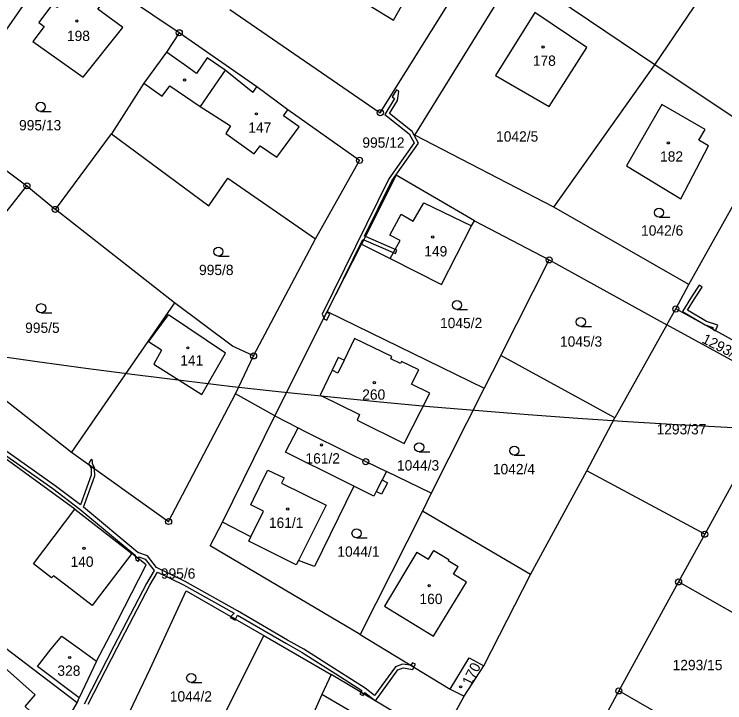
# Model space of a CAD drawing. Extents: x -680203 to -673936, y -1102717 to -1093650.
# Drawn here: x -676601.5 to -676484.3, y -1100732.3 to -1100618.9 of the extents above; entities that cross this region are included whole.
import ezdxf

# ---------------------------------------------------------------- set-up
doc = ezdxf.new("R2010")
doc.units = 0
for name, color, linetype in [('_Ideová část', 7, 'Continuous'), ('SOxx02xx_Koleje_param další_Popis10', 7, 'Continuous'), ('SOxxxxxx_Koleje_hlavní_body_Popis10', 7, 'Continuous'), ('SOxxxxxx_Koleje_LN_parametry_Popis10', 7, 'Continuous'), ('SOxxxxxx_Koleje_param další_Popis10', 7, 'Continuous'), ('SOxxxxxx_Osa_bod_P', 7, 'Continuous'), ('SOxxxxxx_Staničení_Popis10', 7, 'Continuous'), ('x_prac', 7, 'Continuous')]:
    doc.layers.add(name, color=color, linetype=linetype)

msp = doc.modelspace()

# ---------------------------------------------------------------- linework, layer by layer
at = {"layer": '_Ideová část'}
msp.add_circle((-676417.7, -1099401.52), 1287.12, dxfattribs=at)
at = {"layer": 'SOxx02xx_Koleje_param další_Popis10'}
for centre, radius in [((-676574.29, -1100621.91), 0.5), ((-676574.29, -1100621.91), 0.0303), ((-676541.14, -1100635.1), 0.5), ((-676541.14, -1100635.1), 0.0303), ((-676544.57, -1100642.94), 0.5), ((-676544.57, -1100642.94), 0.0303), ((-676599.41, -1100647.14), 0.5), ((-676599.41, -1100647.14), 0.0303), ((-676594.72, -1100651.03), 0.5), ((-676594.72, -1100651.03), 0.0303), ((-676513.29, -1100659.35), 0.5), ((-676513.29, -1100659.35), 0.0303), ((-676492.41, -1100667.44), 0.5), ((-676492.41, -1100667.44), 0.0303), ((-676562.03, -1100675.17), 0.5), ((-676562.03, -1100675.17), 0.0303), ((-676543.53, -1100692.6), 0.5), ((-676543.53, -1100692.6), 0.0303), ((-676576.05, -1100702.47), 0.5), ((-676576.05, -1100702.47), 0.0303), ((-676487.64, -1100704.57), 0.5), ((-676487.64, -1100704.57), 0.0303), ((-676491.95, -1100712.42), 0.5), ((-676491.95, -1100712.42), 0.0303), ((-676501.81, -1100730.39), 0.5), ((-676501.81, -1100730.39), 0.0303)]:
    msp.add_circle(centre, radius, dxfattribs=at)
at = {"layer": 'SOxxxxxx_Koleje_hlavní_body_Popis10'}
for p, q in [((-676597.15, -1100634.87), (-676595.4, -1100634.87)), ((-676495.17, -1100652.31), (-676493.42, -1100652.31)), ((-676567.83, -1100658.73), (-676566.08, -1100658.73)), ((-676528.5, -1100667.54), (-676526.75, -1100667.54)), ((-676597.06, -1100668.06), (-676595.31, -1100668.06)), ((-676508.07, -1100670.32), (-676506.32, -1100670.32)), ((-676534.73, -1100690.98), (-676532.98, -1100690.98)), ((-676519.05, -1100691.55), (-676517.3, -1100691.55)), ((-676545.06, -1100705.15), (-676543.31, -1100705.15)), ((-676572.32, -1100729.01), (-676570.57, -1100729.01))]:
    msp.add_line(p, q, dxfattribs=at)
for centre in [(-676597.15, -1100634.12), (-676495.17, -1100651.56), (-676567.83, -1100657.98), (-676528.5, -1100666.79), (-676597.06, -1100667.31), (-676508.07, -1100669.57), (-676534.73, -1100690.23), (-676519.05, -1100690.8), (-676545.06, -1100704.4), (-676572.32, -1100728.26)]:
    msp.add_circle(centre, 0.75, dxfattribs=at)
at = {"layer": 'SOxxxxxx_Koleje_LN_parametry_Popis10'}
for points in [[(-676539.75, -1100645.98), (-676550.75, -1100668.31), (-676550.43, -1100668.92), (-676549.9, -1100667.86), (-676548.79, -1100665.69), (-676544, -1100655.98), (-676543.86, -1100656.04), (-676543.6, -1100655.5), (-676543.74, -1100655.44), (-676539.23, -1100646.29), (-676534.82, -1100640.09), (-676535.91, -1100638.2), (-676539.61, -1100635.24), (-676538.3, -1100633.08), (-676538.08, -1100631.56), (-676538.48, -1100631.32), (-676539.19, -1100632.49), (-676538.79, -1100632.73), (-676540.41, -1100635.38), (-676536.38, -1100638.59), (-676535.53, -1100640.06)], [(-676538.39, -1100657.74), (-676543.6, -1100655.5), (-676543.86, -1100656.04), (-676538.62, -1100658.29)], [(-676488.55, -1100663.51), (-676489.84, -1100665.42), (-676491.3, -1100667.86), (-676487.59, -1100670.03), (-676486.29, -1100670.48), (-676486.33, -1100670.78), (-676485.88, -1100671.03), (-676485.46, -1100670.12), (-676487.33, -1100669.49), (-676490.48, -1100667.64), (-676489.34, -1100665.74), (-676488.05, -1100663.85)], [(-676549.95, -1100668.04), (-676549.87, -1100667.88), (-676549.9, -1100667.86), (-676550.43, -1100668.92), (-676550.32, -1100669.13), (-676549.93, -1100669.29), (-676549.47, -1100668.24)], [(-676589.21, -1100692.95), (-676589.11, -1100693.17), (-676588.24, -1100693.79), (-676588.24, -1100693.6), (-676588.57, -1100692.91), (-676588.58, -1100692.42), (-676588.84, -1100692.25), (-676588.97, -1100692.44)], [(-676580.97, -1100708.63), (-676581.55, -1100708.17), (-676581.43, -1100708.73), (-676581.13, -1100709.03), (-676580.97, -1100708.87)], [(-676565.09, -1100718.73), (-676564.99, -1100718.56), (-676565.78, -1100718.1), (-676565.88, -1100718.29)], [(-676535.85, -1100725.74), (-676536.09, -1100726.16), (-676535.6, -1100726.45), (-676535.36, -1100725.98)], [(-676543.96, -1100731.17), (-676543.83, -1100730.92), (-676544.35, -1100730.61), (-676544.5, -1100730.91)]]:
    msp.add_lwpolyline(points, close=True, dxfattribs=at)
for points in [[(-676535.79, -1100726.84), (-676535.6, -1100726.45), (-676536.09, -1100726.16), (-676537.47, -1100725.99), (-676538.62, -1100726.44), (-676542.07, -1100731.14), (-676543.62, -1100729.94), (-676548.17, -1100727.09), (-676553.73, -1100723.52), (-676556.43, -1100722.02), (-676564.67, -1100717.21), (-676573.32, -1100712.37), (-676578.06, -1100710.03), (-676579.53, -1100708.15), (-676581.14, -1100707.58), (-676590.1, -1100700.12), (-676589.9, -1100699.67), (-676588.2, -1100694.93), (-676588.24, -1100693.79), (-676589.11, -1100693.17), (-676588.84, -1100693.74), (-676588.8, -1100694.83), (-676590.59, -1100699.73), (-676594.77, -1100696.57), (-676604.28, -1100689.88)], [(-676604.65, -1100690.36), (-676595.13, -1100697.05), (-676590.66, -1100700.43), (-676581.58, -1100708), (-676581.55, -1100708.17), (-676580.97, -1100708.63), (-676580.96, -1100708.28), (-676579.89, -1100708.65), (-676578.42, -1100710.54), (-676579.67, -1100712.68), (-676585.08, -1100723), (-676589.99, -1100732.6)], [(-676589.31, -1100732.6), (-676584.54, -1100723.28), (-676579.15, -1100712.98), (-676577.87, -1100710.79), (-676573.6, -1100712.91), (-676565.23, -1100717.58), (-676565.78, -1100718.1), (-676564.99, -1100718.56), (-676564.67, -1100717.9), (-676556.73, -1100722.54), (-676554.03, -1100724.04), (-676548.49, -1100727.59), (-676544.18, -1100730.3), (-676544.35, -1100730.61), (-676543.83, -1100730.92), (-676543.69, -1100730.65), (-676541.95, -1100732), (-676538.24, -1100726.94), (-676537.39, -1100726.61), (-676535.79, -1100726.84)]]:
    msp.add_lwpolyline(points, dxfattribs=at)
at = {"layer": 'SOxxxxxx_Koleje_param další_Popis10'}
for centre in [(-676591.19, -1100619.97), (-676514.3, -1100624.25), (-676573.41, -1100629.7), (-676561.57, -1100635.27), (-676493.64, -1100640.07), (-676532.5, -1100655.57), (-676572.89, -1100673.85), (-676542.13, -1100679.58), (-676550.84, -1100689.85), (-676556.41, -1100700.4), (-676589.99, -1100706.88), (-676533.08, -1100713.04), (-676592.36, -1100724.87), (-676527.89, -1100729.71)]:
    msp.add_circle(centre, 0.175, dxfattribs=at)
at = {"layer": 'SOxxxxxx_Staničení_Popis10'}
for p, q in [((-676573.42, -1100627.2), (-676576.42, -1100625.09)), ((-676569.68, -1100626.07), (-676571.44, -1100628.61)), ((-676566.74, -1100628.08), (-676569.68, -1100626.07)), ((-676571.44, -1100628.61), (-676573.42, -1100627.2)), ((-676566.74, -1100628.08), (-676570.84, -1100634.07)), ((-676562.14, -1100631.75), (-676566.74, -1100628.08)), ((-676580.11, -1100630.24), (-676577.13, -1100632.38)), ((-676577.13, -1100632.38), (-676575.87, -1100630.66)), ((-676575.87, -1100630.66), (-676570.84, -1100634.07)), ((-676562.14, -1100631.75), (-676561.5, -1100630.84)), ((-676570.84, -1100634.07), (-676565.83, -1100637.25)), ((-676557.11, -1100635.59), (-676556.36, -1100634.59)), ((-676554.51, -1100637.41), (-676557.11, -1100635.59)), ((-676565.83, -1100637.25), (-676566.61, -1100638.49)), ((-676558.21, -1100642.39), (-676554.51, -1100637.41)), ((-676566.61, -1100638.49), (-676561.94, -1100641.85)), ((-676561.94, -1100641.85), (-676560.95, -1100640.54)), ((-676560.95, -1100640.54), (-676558.21, -1100642.39)), ((-676535.7, -1100652.94), (-676533.94, -1100649.92)), ((-676533.94, -1100649.92), (-676526.09, -1100653.72)), ((-676539.56, -1100655.28), (-676537.72, -1100651.81)), ((-676537.72, -1100651.81), (-676535.7, -1100652.94)), ((-676537.87, -1100656.17), (-676539.56, -1100655.28)), ((-676539.49, -1100659.13), (-676537.87, -1100656.17)), ((-676579.34, -1100672.87), (-676576.05, -1100668.38)), ((-676566.65, -1100674.7), (-676576.05, -1100668.38)), ((-676577.21, -1100674.22), (-676579.34, -1100672.87)), ((-676577.21, -1100674.22), (-676578.51, -1100676.54)), ((-676570.57, -1100681.54), (-676566.65, -1100674.7)), ((-676547.12, -1100675.85), (-676548.17, -1100677.99)), ((-676578.51, -1100676.54), (-676570.57, -1100681.54)), ((-676548.17, -1100677.99), (-676549.06, -1100677.52)), ((-676560.11, -1100694.84), (-676559.7, -1100694)), ((-676559.7, -1100694), (-676556.97, -1100695.29)), ((-676562.03, -1100698.77), (-676560.11, -1100694.84)), ((-676556.97, -1100695.29), (-676557.41, -1100696.17)), ((-676540.82, -1100695.61), (-676541.8, -1100697.52)), ((-676557.41, -1100696.17), (-676550.09, -1100699.78)), ((-676562.5, -1100699.72), (-676562.03, -1100698.77)), ((-676560.38, -1100700.76), (-676562.5, -1100699.72)), ((-676550.09, -1100699.78), (-676554.63, -1100708.87)), ((-676562.47, -1100704.98), (-676560.38, -1100700.76)), ((-676533.21, -1100708.69), (-676532.33, -1100707.25)), ((-676532.33, -1100707.25), (-676529.86, -1100708.75)), ((-676535.1, -1100707.52), (-676540.47, -1100716.44)), ((-676535.1, -1100707.52), (-676533.21, -1100708.69)), ((-676529.86, -1100708.75), (-676529.95, -1100708.89)), ((-676529.95, -1100708.89), (-676528.3, -1100709.86)), ((-676529.08, -1100711.15), (-676528.3, -1100709.86)), ((-676526.93, -1100712.46), (-676529.08, -1100711.15)), ((-676532.35, -1100721.35), (-676526.93, -1100712.46)), ((-676540.47, -1100716.44), (-676532.35, -1100721.35)), ((-676538.71, -1100738.01), (-676550.76, -1100730.97))]:
    msp.add_line(p, q, dxfattribs=at)
at = {"layer": 'x_prac'}
for p, q in [((-676495.86, -1100627.2), (-676476.56, -1100598.62)), ((-676594.04, -1100608.68), (-676613.45, -1100636.65)), ((-676574.29, -1100621.91), (-676594.04, -1100608.68)), ((-676495.86, -1100627.2), (-676518.76, -1100611.76)), ((-676574.29, -1100621.91), (-676576.42, -1100625.09)), ((-676576.42, -1100625.09), (-676580.11, -1100630.24)), ((-676512.53, -1100650.63), (-676495.86, -1100627.2)), ((-676580.11, -1100630.24), (-676585.44, -1100638.57)), ((-676613.45, -1100636.65), (-676599.41, -1100647.14)), ((-676594.72, -1100651.03), (-676585.44, -1100638.57)), ((-676618.03, -1100670.59), (-676599.41, -1100647.14)), ((-676599.41, -1100647.14), (-676594.72, -1100651.03)), ((-676575.09, -1100666.41), (-676594.72, -1100651.03)), ((-676490.26, -1100663.4), (-676512.53, -1100650.63)), ((-676525.6, -1100652.93), (-676513.29, -1100659.35)), ((-676562.03, -1100675.17), (-676551.82, -1100655.89)), ((-676549.9, -1100667.86), (-676544.23, -1100656.77)), ((-676521.26, -1100675.12), (-676513.29, -1100659.35)), ((-676513.29, -1100659.35), (-676493.89, -1100670.03)), ((-676492.41, -1100667.44), (-676490.26, -1100663.4)), ((-676575.09, -1100666.41), (-676592.08, -1100691.05)), ((-676493.89, -1100670.03), (-676492.41, -1100667.44)), ((-676475.59, -1100676.69), (-676492.41, -1100667.44)), ((-676558.51, -1100685.07), (-676549.9, -1100667.86)), ((-676549.9, -1100667.86), (-676524.04, -1100680.51)), ((-676618.03, -1100670.59), (-676592.08, -1100691.05)), ((-676493.89, -1100670.03), (-676502.44, -1100685.4)), ((-676474.55, -1100680.68), (-676493.89, -1100670.03)), ((-676565, -1100681.45), (-676562.03, -1100675.17)), ((-676521.26, -1100675.12), (-676524.04, -1100680.51)), ((-676502.44, -1100685.4), (-676521.26, -1100675.12)), ((-676524.04, -1100680.51), (-676532.76, -1100697.81)), ((-676558.51, -1100685.07), (-676565, -1100681.45)), ((-676567.18, -1100702.56), (-676558.51, -1100685.07)), ((-676558.51, -1100685.07), (-676554.7, -1100687.02)), ((-676507.08, -1100694.09), (-676502.44, -1100685.4)), ((-676591.52, -1100700.42), (-676605.52, -1100690.24)), ((-676532.76, -1100697.81), (-676540.12, -1100694.25)), ((-676516.37, -1100711.18), (-676507.08, -1100694.09)), ((-676487.64, -1100704.57), (-676507.08, -1100694.09)), ((-676482.08, -1100694.44), (-676487.64, -1100704.57)), ((-676532.76, -1100697.81), (-676534.2, -1100700.75)), ((-676591.52, -1100700.42), (-676582.09, -1100707.73)), ((-676534.2, -1100700.75), (-676544.48, -1100721.07)), ((-676516.37, -1100711.18), (-676534.2, -1100700.75)), ((-676562.47, -1100704.98), (-676567.18, -1100702.56)), ((-676487.64, -1100704.57), (-676491.95, -1100712.42)), ((-676579.75, -1100709.61), (-676582.09, -1100707.73)), ((-676591.14, -1100732.33), (-676620.97, -1100709.65)), ((-676524.09, -1100726.24), (-676516.37, -1100711.18)), ((-676491.95, -1100712.42), (-676501.81, -1100730.39)), ((-676465.63, -1100727.44), (-676491.95, -1100712.42)), ((-676560.35, -1100721.23), (-676572.74, -1100745.88)), ((-676560.35, -1100721.23), (-676549.23, -1100727.67)), ((-676544.48, -1100721.07), (-676529.62, -1100730.08)), ((-676587.91, -1100725.47), (-676590.82, -1100731.55)), ((-676527.33, -1100731.28), (-676524.09, -1100726.24)), ((-676536.84, -1100735.12), (-676549.23, -1100727.67)), ((-676529.62, -1100730.08), (-676527.33, -1100731.28)), ((-676501.81, -1100730.39), (-676510.59, -1100746.39)), ((-676475.81, -1100745.24), (-676501.81, -1100730.39)), ((-676591.14, -1100732.33), (-676590.82, -1100731.55)), ((-676531.3, -1100738.47), (-676527.33, -1100731.28))]:
    msp.add_line(p, q, dxfattribs=at)
for points in [[(-676535.36, -1100609.79), (-676534.34, -1100608.1), (-676536.45, -1100606.83), (-676536.36, -1100606.68), (-676541.1, -1100603.82), (-676547.58, -1100614.52), (-676538.94, -1100619.81), (-676536.92, -1100616.21), (-676536.59, -1100616.3), (-676533.42, -1100610.96), (-676535.36, -1100609.79)], [(-676565.96, -1100618.09), (-676541.14, -1100635.1), (-676524.26, -1100608.03)], [(-676512.53, -1100650.63), (-676535.44, -1100638.79), (-676518.76, -1100611.76)], [(-676597.46, -1100620.22), (-676596.56, -1100620.87), (-676598.41, -1100623.35), (-676590.14, -1100629.21), (-676583.57, -1100621.05), (-676587.71, -1100618.01), (-676586.35, -1100616.15), (-676589.17, -1100614.02), (-676590.12, -1100615.24), (-676591.72, -1100614.09), (-676594.4, -1100617.74), (-676595.19, -1100617.21), (-676597.46, -1100620.22)], [(-676515.65, -1100618.57), (-676522.17, -1100628.95), (-676513.27, -1100634.06), (-676507.08, -1100624.32), (-676515.65, -1100618.57)], [(-676551.82, -1100655.89), (-676544.57, -1100642.94), (-676556.36, -1100634.59), (-676561.5, -1100630.84), (-676574.29, -1100621.91)], [(-676490.26, -1100663.4), (-676477.04, -1100639.79), (-676495.86, -1100627.2)], [(-676487.59, -1100637.88), (-676494.7, -1100633.71), (-676500.55, -1100643.84), (-676491.6, -1100649.26), (-676487, -1100640.55)], [(-676487, -1100640.55), (-676488.59, -1100639.61), (-676487.59, -1100637.88)], [(-676585.44, -1100638.57), (-676569.4, -1100650.41), (-676566.26, -1100645.86), (-676551.82, -1100655.89)], [(-676525.6, -1100652.93), (-676538.54, -1100645.38), (-676544.23, -1100656.77)], [(-676544.23, -1100656.77), (-676539.49, -1100659.13), (-676531.05, -1100663.41), (-676526.09, -1100653.72), (-676525.6, -1100652.93)], [(-676562.03, -1100675.17), (-676565.49, -1100673.57), (-676575.09, -1100666.41)], [(-676535.99, -1100679.84), (-676534.8, -1100677.46), (-676537.63, -1100676.08), (-676537.79, -1100676.41), (-676539.39, -1100675.64), (-676539.24, -1100675.29), (-676545.38, -1100672.33), (-676547.12, -1100675.85), (-676548.07, -1100675.41), (-676549.06, -1100677.52), (-676551.06, -1100681.63), (-676544.56, -1100684.85), (-676544.98, -1100685.77), (-676537.2, -1100689.6), (-676533, -1100681.33), (-676535.99, -1100679.84)], [(-676592.08, -1100691.05), (-676576.05, -1100702.47), (-676565, -1100681.45)], [(-676545.51, -1100696.65), (-676548.23, -1100695.29), (-676555.56, -1100691.64), (-676556.79, -1100691.02), (-676554.7, -1100687.02)], [(-676554.7, -1100687.02), (-676553.54, -1100687.61), (-676546.2, -1100691.27), (-676543.53, -1100692.6), (-676540.12, -1100694.25)], [(-676540.12, -1100694.25), (-676540.82, -1100695.61), (-676539.94, -1100696.08), (-676540.92, -1100697.97), (-676541.8, -1100697.52), (-676542.2, -1100698.3), (-676545.51, -1100696.65)], [(-676545.51, -1100696.65), (-676552.01, -1100709.91), (-676554.63, -1100708.87)], [(-676582.09, -1100707.73), (-676587.25, -1100714.48), (-676588.65, -1100716.33), (-676592.79, -1100713.15), (-676595.03, -1100711.41), (-676595.33, -1100711.77), (-676598.3, -1100709.43), (-676591.52, -1100700.42)], [(-676544.48, -1100721.07), (-676569.22, -1100706.45), (-676567.18, -1100702.56)], [(-676554.63, -1100708.87), (-676554.99, -1100709.59), (-676562.83, -1100705.7), (-676562.47, -1100704.98)], [(-676587.91, -1100725.47), (-676585.7, -1100721.22), (-676579.75, -1100709.61)], [(-676584.67, -1100738.53), (-676579.1, -1100726.73), (-676573.13, -1100713.87), (-676560.35, -1100721.23)], [(-676590.82, -1100731.55), (-676597.64, -1100726.34), (-676595.4, -1100723.46), (-676593.67, -1100721.37), (-676590.96, -1100723.29), (-676587.91, -1100725.47)], [(-676529.62, -1100730.08), (-676526.48, -1100724.96), (-676524.09, -1100726.24)], [(-676612.44, -1100733.57), (-676604.79, -1100740.41), (-676598.82, -1100733.77), (-676599.68, -1100732.94), (-676598.07, -1100731.04), (-676604.72, -1100725.14), (-676612.44, -1100733.57)], [(-676549.23, -1100727.67), (-676550.76, -1100730.97), (-676552.96, -1100735.91), (-676554.68, -1100738.94)], [(-676604.59, -1100751.28), (-676601.2, -1100749.69), (-676591.14, -1100732.33)]]:
    msp.add_lwpolyline(points, dxfattribs=at)

# ---------------------------------------------------------------- texts
at = {"layer": 'SOxxxxxx_Osa_bod_P'}
for s, p in [('198', (-676592.81, -1100623.27)), ('178', (-676515.99, -1100627.36)), ('995/13', (-676600.71, -1100638)), ('147', (-676562.91, -1100638.4)), ('1042/5', (-676522.05, -1100639.85)), ('995/12', (-676544.1, -1100640.86)), ('182', (-676495.01, -1100643.15)), ('1042/6', (-676498.14, -1100655.35)), ('149', (-676533.89, -1100658.78)), ('995/8', (-676571.03, -1100661.85)), ('1045/2', (-676531.29, -1100670.6)), ('995/5', (-676599.7, -1100671.38)), ('1045/3', (-676511.51, -1100673.65)), ('141', (-676574.13, -1100676.76)), ('260', (-676544.12, -1100682.39)), ('1293/37', (-676495.59, -1100688.11)), ('161/2', (-676553.48, -1100692.91)), ('1044/3', (-676538.39, -1100694.06)), ('1042/4', (-676522.58, -1100694.68)), ('161/1', (-676559.51, -1100703.52)), ('1044/1', (-676548.22, -1100708.27)), ('140', (-676592.22, -1100709.94)), ('995/6', (-676577.32, -1100711.89)), ('160', (-676534.68, -1100716.07)), ('328', (-676594.38, -1100727.9)), ('1293/15', (-676492.94, -1100726.97)), ('1044/2', (-676575.85, -1100732.14))]:
    msp.add_text(s, height=1.7, dxfattribs=at).set_placement(p)
for s, rotation, p in [('1293/38', 333, (-676488.25, -1100672.93)), ('170', 63, (-676526.23, -1100729.68))]:
    msp.add_text(s, height=1.7, rotation=rotation, dxfattribs=at).set_placement(p)

doc.saveas('drawing.dxf')
